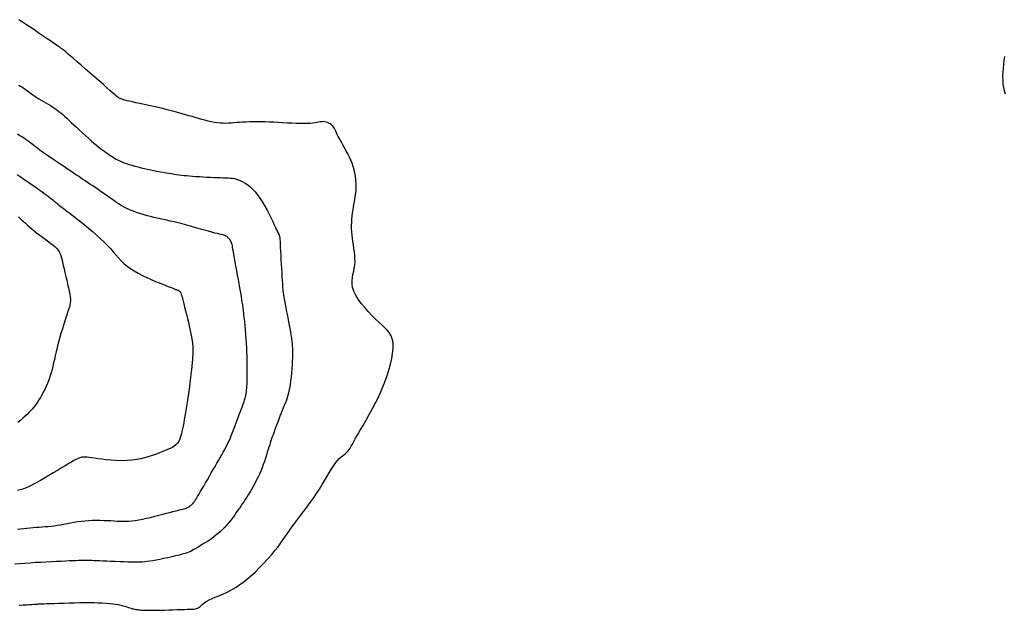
# Model space of a CAD drawing. Header units: millimetres. Extents: x 32690613 to 32693367, y 5343692 to 5344708.
# Tile 287 of 656: x 32692711 to 32692730, y 5344025 to 5344037. Entities that reach past the tile are written whole.
import ezdxf

# ---------------------------------------------------------------- set-up
doc = ezdxf.new("R2010")
doc.units = ezdxf.units.MM
doc.header["$LTSCALE"] = 20
for name, color, linetype in [('02-DGM_HL_492.50', 92, 'Continuous'), ('02-DGM_HL_493.00', 102, 'Continuous'), ('02-DGM_HL_493.50', 112, 'Continuous'), ('02-DGM_HL_494.00', 122, 'Continuous'), ('02-DGM_HL_494.50', 132, 'Continuous')]:
    doc.layers.add(name, color=color, linetype=linetype)

msp = doc.modelspace()

# ---------------------------------------------------------------- linework, layer by layer
at = {"layer": '02-DGM_HL_492.50', "elevation": 492.5, "flags": 128}
for points in [[(32692710.963, 5344025.167), (32692711.044, 5344025.172), (32692711.113, 5344025.175), (32692711.169, 5344025.179), (32692711.212, 5344025.181), (32692711.245, 5344025.183), (32692711.269, 5344025.184), (32692711.286, 5344025.186), (32692711.297, 5344025.186), (32692711.305, 5344025.187), (32692711.311, 5344025.187), (32692711.318, 5344025.188), (32692711.326, 5344025.188), (32692711.338, 5344025.189), (32692711.354, 5344025.189), (32692711.378, 5344025.19), (32692711.411, 5344025.191), (32692711.455, 5344025.193), (32692711.51, 5344025.195), (32692711.579, 5344025.198), (32692711.66, 5344025.201), (32692711.75, 5344025.204), (32692711.847, 5344025.207), (32692711.948, 5344025.21), (32692712.051, 5344025.213), (32692712.153, 5344025.215), (32692712.252, 5344025.216), (32692712.346, 5344025.216), (32692712.435, 5344025.216), (32692712.519, 5344025.214), (32692712.597, 5344025.211), (32692712.67, 5344025.206), (32692712.738, 5344025.201), (32692712.801, 5344025.194), (32692712.858, 5344025.186), (32692712.911, 5344025.177), (32692712.959, 5344025.166), (32692713.002, 5344025.155), (32692713.042, 5344025.144), (32692713.077, 5344025.133), (32692713.11, 5344025.122), (32692713.139, 5344025.112), (32692713.166, 5344025.104), (32692713.19, 5344025.096), (32692713.212, 5344025.091), (32692713.233, 5344025.086), (32692713.252, 5344025.082), (32692713.27, 5344025.079), (32692713.288, 5344025.077), (32692713.306, 5344025.075), (32692713.324, 5344025.073), (32692713.343, 5344025.071), (32692713.364, 5344025.069), (32692713.387, 5344025.068), (32692713.416, 5344025.066), (32692713.449, 5344025.065), (32692713.49, 5344025.064), (32692713.538, 5344025.064), (32692713.595, 5344025.065), (32692713.663, 5344025.066), (32692713.738, 5344025.068), (32692713.818, 5344025.07), (32692713.901, 5344025.073), (32692713.984, 5344025.076), (32692714.065, 5344025.078), (32692714.141, 5344025.08), (32692714.209, 5344025.082), (32692714.267, 5344025.084), (32692714.317, 5344025.085), (32692714.358, 5344025.086), (32692714.393, 5344025.088), (32692714.422, 5344025.092), (32692714.446, 5344025.097), (32692714.467, 5344025.104), (32692714.485, 5344025.113), (32692714.502, 5344025.126), (32692714.519, 5344025.141), (32692714.538, 5344025.159), (32692714.559, 5344025.178), (32692714.584, 5344025.2), (32692714.615, 5344025.222), (32692714.652, 5344025.246), (32692714.698, 5344025.27), (32692714.753, 5344025.295), (32692714.816, 5344025.321), (32692714.887, 5344025.351), (32692714.964, 5344025.384), (32692715.047, 5344025.422), (32692715.134, 5344025.467), (32692715.224, 5344025.519), (32692715.317, 5344025.581), (32692715.411, 5344025.652), (32692715.504, 5344025.73), (32692715.597, 5344025.814), (32692715.686, 5344025.902), (32692715.771, 5344025.99), (32692715.851, 5344026.077), (32692715.924, 5344026.16), (32692715.988, 5344026.237), (32692716.043, 5344026.306), (32692716.091, 5344026.369), (32692716.132, 5344026.427), (32692716.171, 5344026.483), (32692716.207, 5344026.537), (32692716.244, 5344026.591), (32692716.284, 5344026.649), (32692716.328, 5344026.71), (32692716.377, 5344026.778), (32692716.433, 5344026.85), (32692716.492, 5344026.928), (32692716.554, 5344027.009), (32692716.617, 5344027.093), (32692716.681, 5344027.18), (32692716.744, 5344027.268), (32692716.805, 5344027.357), (32692716.862, 5344027.446), (32692716.916, 5344027.533), (32692716.967, 5344027.619), (32692717.015, 5344027.7), (32692717.06, 5344027.777), (32692717.103, 5344027.847), (32692717.143, 5344027.91), (32692717.181, 5344027.965), (32692717.217, 5344028.009), (32692717.25, 5344028.046), (32692717.282, 5344028.075), (32692717.311, 5344028.1), (32692717.339, 5344028.12), (32692717.364, 5344028.139), (32692717.387, 5344028.156), (32692717.408, 5344028.175), (32692717.428, 5344028.196), (32692717.446, 5344028.221), (32692717.465, 5344028.25), (32692717.486, 5344028.286), (32692717.51, 5344028.329), (32692717.538, 5344028.381), (32692717.572, 5344028.442), (32692717.613, 5344028.515), (32692717.662, 5344028.6), (32692717.718, 5344028.695), (32692717.778, 5344028.8), (32692717.841, 5344028.912), (32692717.906, 5344029.031), (32692717.969, 5344029.153), (32692718.031, 5344029.279), (32692718.088, 5344029.406), (32692718.14, 5344029.533), (32692718.185, 5344029.658), (32692718.224, 5344029.78), (32692718.256, 5344029.897), (32692718.28, 5344030.008), (32692718.297, 5344030.11), (32692718.307, 5344030.203), (32692718.308, 5344030.286), (32692718.301, 5344030.356), (32692718.285, 5344030.417), (32692718.262, 5344030.47), (32692718.231, 5344030.519), (32692718.192, 5344030.566), (32692718.145, 5344030.613), (32692718.092, 5344030.664), (32692718.031, 5344030.72), (32692717.964, 5344030.784), (32692717.893, 5344030.855), (32692717.821, 5344030.93), (32692717.75, 5344031.01), (32692717.683, 5344031.091), (32692717.624, 5344031.172), (32692717.574, 5344031.252), (32692717.536, 5344031.329), (32692717.513, 5344031.402), (32692717.503, 5344031.471), (32692717.502, 5344031.536), (32692717.509, 5344031.6), (32692717.52, 5344031.661), (32692717.534, 5344031.722), (32692717.546, 5344031.784), (32692717.556, 5344031.846), (32692717.56, 5344031.909), (32692717.559, 5344031.974), (32692717.555, 5344032.04), (32692717.547, 5344032.107), (32692717.538, 5344032.173), (32692717.527, 5344032.24), (32692717.517, 5344032.306), (32692717.508, 5344032.371), (32692717.501, 5344032.435), (32692717.496, 5344032.498), (32692717.494, 5344032.56), (32692717.493, 5344032.621), (32692717.495, 5344032.683), (32692717.498, 5344032.744), (32692717.504, 5344032.806), (32692717.512, 5344032.869), (32692717.521, 5344032.932), (32692717.532, 5344032.996), (32692717.544, 5344033.061), (32692717.555, 5344033.126), (32692717.565, 5344033.192), (32692717.574, 5344033.258), (32692717.58, 5344033.324), (32692717.583, 5344033.39), (32692717.582, 5344033.456), (32692717.577, 5344033.522), (32692717.569, 5344033.588), (32692717.557, 5344033.653), (32692717.541, 5344033.718), (32692717.523, 5344033.782), (32692717.501, 5344033.845), (32692717.476, 5344033.907), (32692717.449, 5344033.967), (32692717.419, 5344034.027), (32692717.389, 5344034.085), (32692717.358, 5344034.14), (32692717.328, 5344034.193), (32692717.299, 5344034.243), (32692717.272, 5344034.29), (32692717.248, 5344034.334), (32692717.228, 5344034.373), (32692717.212, 5344034.409), (32692717.197, 5344034.442), (32692717.184, 5344034.472), (32692717.171, 5344034.499), (32692717.159, 5344034.524), (32692717.145, 5344034.546), (32692717.13, 5344034.567), (32692717.112, 5344034.587), (32692717.092, 5344034.604), (32692717.07, 5344034.62), (32692717.047, 5344034.634), (32692717.022, 5344034.645), (32692716.995, 5344034.654), (32692716.968, 5344034.66), (32692716.941, 5344034.662), (32692716.912, 5344034.661), (32692716.883, 5344034.658), (32692716.851, 5344034.652), (32692716.815, 5344034.646), (32692716.776, 5344034.639), (32692716.731, 5344034.632), (32692716.68, 5344034.626), (32692716.621, 5344034.623), (32692716.555, 5344034.622), (32692716.482, 5344034.623), (32692716.402, 5344034.625), (32692716.319, 5344034.629), (32692716.232, 5344034.634), (32692716.143, 5344034.639), (32692716.054, 5344034.645), (32692715.966, 5344034.649), (32692715.879, 5344034.653), (32692715.794, 5344034.656), (32692715.712, 5344034.657), (32692715.633, 5344034.658), (32692715.557, 5344034.658), (32692715.485, 5344034.656), (32692715.416, 5344034.654), (32692715.351, 5344034.651), (32692715.291, 5344034.646), (32692715.234, 5344034.642), (32692715.18, 5344034.637), (32692715.128, 5344034.633), (32692715.076, 5344034.63), (32692715.024, 5344034.628), (32692714.972, 5344034.629), (32692714.917, 5344034.632), (32692714.86, 5344034.639), (32692714.801, 5344034.648), (32692714.74, 5344034.66), (32692714.678, 5344034.674), (32692714.614, 5344034.689), (32692714.55, 5344034.706), (32692714.486, 5344034.724), (32692714.423, 5344034.742), (32692714.36, 5344034.76), (32692714.297, 5344034.779), (32692714.233, 5344034.798), (32692714.167, 5344034.817), (32692714.099, 5344034.836), (32692714.027, 5344034.856), (32692713.951, 5344034.876), (32692713.87, 5344034.896), (32692713.783, 5344034.917), (32692713.693, 5344034.938), (32692713.601, 5344034.959), (32692713.509, 5344034.979), (32692713.42, 5344034.999), (32692713.335, 5344035.017), (32692713.258, 5344035.034), (32692713.189, 5344035.049), (32692713.132, 5344035.062), (32692713.084, 5344035.073), (32692713.045, 5344035.083), (32692713.013, 5344035.092), (32692712.987, 5344035.1), (32692712.966, 5344035.107), (32692712.949, 5344035.115), (32692712.933, 5344035.123), (32692712.918, 5344035.132), (32692712.902, 5344035.143), (32692712.884, 5344035.157), (32692712.861, 5344035.176), (32692712.832, 5344035.202), (32692712.794, 5344035.234), (32692712.747, 5344035.276), (32692712.689, 5344035.327), (32692712.618, 5344035.389), (32692712.537, 5344035.46), (32692712.45, 5344035.536), (32692712.36, 5344035.615), (32692712.269, 5344035.694), (32692712.182, 5344035.77), (32692712.102, 5344035.839), (32692712.032, 5344035.9), (32692711.975, 5344035.95), (32692711.929, 5344035.989), (32692711.894, 5344036.02), (32692711.866, 5344036.043), (32692711.846, 5344036.06), (32692711.829, 5344036.073), (32692711.816, 5344036.083), (32692711.804, 5344036.092), (32692711.792, 5344036.1), (32692711.778, 5344036.11), (32692711.76, 5344036.122), (32692711.738, 5344036.137), (32692711.71, 5344036.156), (32692711.675, 5344036.18), (32692711.631, 5344036.21), (32692711.577, 5344036.246), (32692711.512, 5344036.291), (32692711.439, 5344036.341), (32692711.359, 5344036.396), (32692711.276, 5344036.452), (32692711.191, 5344036.509), (32692711.108, 5344036.565), (32692711.028, 5344036.617), (32692710.955, 5344036.664)], [(32692730.316, 5344035.938), (32692730.304, 5344035.863), (32692730.294, 5344035.785), (32692730.287, 5344035.707), (32692730.281, 5344035.627), (32692730.278, 5344035.549), (32692730.279, 5344035.473), (32692730.284, 5344035.399), (32692730.293, 5344035.33), (32692730.306, 5344035.265), (32692730.325, 5344035.206)]]:
    msp.add_lwpolyline(points, dxfattribs=at)
at = {"layer": '02-DGM_HL_493.00', "elevation": 493, "flags": 128}
msp.add_lwpolyline([(32692710.961, 5344035.376), (32692710.99, 5344035.36), (32692711.016, 5344035.344), (32692711.041, 5344035.328), (32692711.064, 5344035.312), (32692711.087, 5344035.295), (32692711.11, 5344035.278), (32692711.133, 5344035.26), (32692711.158, 5344035.242), (32692711.185, 5344035.222), (32692711.213, 5344035.201), (32692711.244, 5344035.18), (32692711.278, 5344035.158), (32692711.314, 5344035.134), (32692711.354, 5344035.11), (32692711.396, 5344035.085), (32692711.441, 5344035.059), (32692711.486, 5344035.032), (32692711.532, 5344035.005), (32692711.578, 5344034.978), (32692711.622, 5344034.95), (32692711.665, 5344034.922), (32692711.705, 5344034.893), (32692711.744, 5344034.864), (32692711.782, 5344034.834), (32692711.819, 5344034.802), (32692711.858, 5344034.769), (32692711.898, 5344034.732), (32692711.941, 5344034.692), (32692711.988, 5344034.648), (32692712.039, 5344034.601), (32692712.093, 5344034.55), (32692712.149, 5344034.497), (32692712.207, 5344034.443), (32692712.265, 5344034.389), (32692712.323, 5344034.337), (32692712.379, 5344034.288), (32692712.432, 5344034.242), (32692712.481, 5344034.2), (32692712.527, 5344034.163), (32692712.57, 5344034.13), (32692712.61, 5344034.1), (32692712.647, 5344034.073), (32692712.682, 5344034.048), (32692712.716, 5344034.025), (32692712.748, 5344034.003), (32692712.779, 5344033.983), (32692712.809, 5344033.963), (32692712.84, 5344033.944), (32692712.872, 5344033.925), (32692712.906, 5344033.907), (32692712.942, 5344033.889), (32692712.981, 5344033.872), (32692713.025, 5344033.855), (32692713.073, 5344033.837), (32692713.125, 5344033.82), (32692713.18, 5344033.804), (32692713.239, 5344033.787), (32692713.299, 5344033.771), (32692713.361, 5344033.756), (32692713.424, 5344033.741), (32692713.487, 5344033.727), (32692713.55, 5344033.713), (32692713.612, 5344033.701), (32692713.674, 5344033.689), (32692713.734, 5344033.678), (32692713.792, 5344033.667), (32692713.849, 5344033.658), (32692713.904, 5344033.649), (32692713.956, 5344033.64), (32692714.007, 5344033.633), (32692714.055, 5344033.626), (32692714.103, 5344033.619), (32692714.152, 5344033.613), (32692714.202, 5344033.607), (32692714.255, 5344033.602), (32692714.31, 5344033.597), (32692714.371, 5344033.592), (32692714.436, 5344033.587), (32692714.505, 5344033.582), (32692714.576, 5344033.578), (32692714.649, 5344033.574), (32692714.721, 5344033.57), (32692714.791, 5344033.567), (32692714.857, 5344033.565), (32692714.919, 5344033.563), (32692714.974, 5344033.561), (32692715.024, 5344033.56), (32692715.07, 5344033.558), (32692715.113, 5344033.554), (32692715.154, 5344033.55), (32692715.193, 5344033.543), (32692715.232, 5344033.533), (32692715.273, 5344033.52), (32692715.315, 5344033.502), (32692715.36, 5344033.481), (32692715.405, 5344033.454), (32692715.452, 5344033.421), (32692715.5, 5344033.383), (32692715.548, 5344033.337), (32692715.597, 5344033.285), (32692715.646, 5344033.224), (32692715.694, 5344033.156), (32692715.742, 5344033.081), (32692715.788, 5344033.003), (32692715.832, 5344032.923), (32692715.873, 5344032.844), (32692715.911, 5344032.769), (32692715.945, 5344032.698), (32692715.975, 5344032.636), (32692716.001, 5344032.583), (32692716.021, 5344032.539), (32692716.038, 5344032.502), (32692716.051, 5344032.473), (32692716.062, 5344032.449), (32692716.069, 5344032.43), (32692716.075, 5344032.415), (32692716.079, 5344032.401), (32692716.082, 5344032.389), (32692716.084, 5344032.377), (32692716.085, 5344032.362), (32692716.086, 5344032.342), (32692716.088, 5344032.317), (32692716.089, 5344032.283), (32692716.091, 5344032.24), (32692716.093, 5344032.185), (32692716.097, 5344032.117), (32692716.101, 5344032.038), (32692716.106, 5344031.953), (32692716.111, 5344031.865), (32692716.117, 5344031.776), (32692716.122, 5344031.691), (32692716.126, 5344031.612), (32692716.13, 5344031.543), (32692716.133, 5344031.487), (32692716.135, 5344031.441), (32692716.137, 5344031.403), (32692716.14, 5344031.368), (32692716.143, 5344031.335), (32692716.148, 5344031.299), (32692716.154, 5344031.258), (32692716.163, 5344031.209), (32692716.174, 5344031.149), (32692716.187, 5344031.08), (32692716.201, 5344031.005), (32692716.216, 5344030.927), (32692716.232, 5344030.847), (32692716.247, 5344030.769), (32692716.261, 5344030.696), (32692716.273, 5344030.629), (32692716.284, 5344030.572), (32692716.293, 5344030.523), (32692716.3, 5344030.481), (32692716.306, 5344030.445), (32692716.311, 5344030.413), (32692716.314, 5344030.385), (32692716.318, 5344030.358), (32692716.321, 5344030.333), (32692716.323, 5344030.307), (32692716.326, 5344030.279), (32692716.328, 5344030.249), (32692716.33, 5344030.216), (32692716.331, 5344030.178), (32692716.332, 5344030.134), (32692716.331, 5344030.083), (32692716.33, 5344030.025), (32692716.327, 5344029.958), (32692716.323, 5344029.885), (32692716.318, 5344029.807), (32692716.311, 5344029.727), (32692716.304, 5344029.646), (32692716.295, 5344029.568), (32692716.286, 5344029.494), (32692716.275, 5344029.425), (32692716.263, 5344029.365), (32692716.25, 5344029.312), (32692716.236, 5344029.263), (32692716.221, 5344029.218), (32692716.205, 5344029.175), (32692716.188, 5344029.132), (32692716.169, 5344029.088), (32692716.15, 5344029.04), (32692716.129, 5344028.989), (32692716.107, 5344028.934), (32692716.085, 5344028.876), (32692716.063, 5344028.818), (32692716.042, 5344028.759), (32692716.021, 5344028.702), (32692716.001, 5344028.648), (32692715.982, 5344028.597), (32692715.966, 5344028.551), (32692715.95, 5344028.509), (32692715.936, 5344028.47), (32692715.923, 5344028.432), (32692715.91, 5344028.394), (32692715.897, 5344028.355), (32692715.884, 5344028.314), (32692715.87, 5344028.269), (32692715.855, 5344028.22), (32692715.838, 5344028.167), (32692715.821, 5344028.11), (32692715.802, 5344028.051), (32692715.781, 5344027.99), (32692715.759, 5344027.927), (32692715.735, 5344027.863), (32692715.71, 5344027.8), (32692715.682, 5344027.736), (32692715.652, 5344027.674), (32692715.622, 5344027.613), (32692715.59, 5344027.553), (32692715.558, 5344027.495), (32692715.526, 5344027.439), (32692715.495, 5344027.385), (32692715.464, 5344027.334), (32692715.434, 5344027.286), (32692715.404, 5344027.241), (32692715.376, 5344027.197), (32692715.347, 5344027.154), (32692715.319, 5344027.112), (32692715.29, 5344027.071), (32692715.26, 5344027.028), (32692715.229, 5344026.984), (32692715.198, 5344026.939), (32692715.164, 5344026.892), (32692715.128, 5344026.844), (32692715.091, 5344026.795), (32692715.05, 5344026.747), (32692715.006, 5344026.698), (32692714.96, 5344026.65), (32692714.909, 5344026.603), (32692714.854, 5344026.557), (32692714.797, 5344026.513), (32692714.739, 5344026.471), (32692714.68, 5344026.431), (32692714.623, 5344026.394), (32692714.568, 5344026.36), (32692714.517, 5344026.328), (32692714.472, 5344026.301), (32692714.432, 5344026.277), (32692714.397, 5344026.256), (32692714.365, 5344026.238), (32692714.333, 5344026.222), (32692714.299, 5344026.207), (32692714.261, 5344026.193), (32692714.217, 5344026.179), (32692714.165, 5344026.164), (32692714.104, 5344026.148), (32692714.035, 5344026.131), (32692713.96, 5344026.113), (32692713.882, 5344026.096), (32692713.804, 5344026.079), (32692713.727, 5344026.064), (32692713.655, 5344026.05), (32692713.588, 5344026.038), (32692713.53, 5344026.028), (32692713.479, 5344026.02), (32692713.431, 5344026.015), (32692713.386, 5344026.011), (32692713.339, 5344026.009), (32692713.29, 5344026.008), (32692713.235, 5344026.009), (32692713.173, 5344026.01), (32692713.101, 5344026.012), (32692713.022, 5344026.015), (32692712.939, 5344026.018), (32692712.853, 5344026.021), (32692712.767, 5344026.025), (32692712.685, 5344026.028), (32692712.609, 5344026.032), (32692712.541, 5344026.034), (32692712.484, 5344026.037), (32692712.436, 5344026.039), (32692712.397, 5344026.04), (32692712.365, 5344026.042), (32692712.339, 5344026.043), (32692712.317, 5344026.043), (32692712.298, 5344026.044), (32692712.28, 5344026.044), (32692712.263, 5344026.044), (32692712.244, 5344026.044), (32692712.223, 5344026.043), (32692712.198, 5344026.042), (32692712.167, 5344026.041), (32692712.128, 5344026.04), (32692712.081, 5344026.038), (32692712.024, 5344026.036), (32692711.956, 5344026.033), (32692711.878, 5344026.03), (32692711.792, 5344026.026), (32692711.699, 5344026.022), (32692711.6, 5344026.017), (32692711.497, 5344026.012), (32692711.392, 5344026.006), (32692711.286, 5344026), (32692711.181, 5344025.993), (32692711.077, 5344025.986), (32692710.977, 5344025.978), (32692710.881, 5344025.971)], dxfattribs=at)
at = {"layer": '02-DGM_HL_493.50', "elevation": 493.5, "flags": 128}
msp.add_lwpolyline([(32692710.93, 5344026.659), (32692710.993, 5344026.666), (32692711.056, 5344026.673), (32692711.118, 5344026.679), (32692711.179, 5344026.685), (32692711.239, 5344026.69), (32692711.299, 5344026.694), (32692711.357, 5344026.699), (32692711.415, 5344026.703), (32692711.473, 5344026.707), (32692711.531, 5344026.713), (32692711.59, 5344026.719), (32692711.65, 5344026.726), (32692711.711, 5344026.735), (32692711.774, 5344026.745), (32692711.839, 5344026.757), (32692711.905, 5344026.77), (32692711.973, 5344026.783), (32692712.042, 5344026.795), (32692712.113, 5344026.807), (32692712.185, 5344026.817), (32692712.257, 5344026.824), (32692712.331, 5344026.83), (32692712.406, 5344026.832), (32692712.48, 5344026.833), (32692712.553, 5344026.833), (32692712.625, 5344026.831), (32692712.695, 5344026.828), (32692712.762, 5344026.825), (32692712.827, 5344026.821), (32692712.888, 5344026.818), (32692712.946, 5344026.816), (32692713.004, 5344026.815), (32692713.061, 5344026.815), (32692713.119, 5344026.818), (32692713.18, 5344026.823), (32692713.244, 5344026.83), (32692713.313, 5344026.841), (32692713.387, 5344026.855), (32692713.466, 5344026.872), (32692713.546, 5344026.89), (32692713.628, 5344026.911), (32692713.708, 5344026.931), (32692713.785, 5344026.951), (32692713.858, 5344026.971), (32692713.923, 5344026.988), (32692713.981, 5344027.003), (32692714.032, 5344027.016), (32692714.075, 5344027.026), (32692714.113, 5344027.036), (32692714.146, 5344027.044), (32692714.174, 5344027.051), (32692714.2, 5344027.059), (32692714.223, 5344027.066), (32692714.244, 5344027.073), (32692714.263, 5344027.081), (32692714.281, 5344027.09), (32692714.298, 5344027.099), (32692714.314, 5344027.109), (32692714.329, 5344027.12), (32692714.343, 5344027.131), (32692714.357, 5344027.143), (32692714.37, 5344027.156), (32692714.383, 5344027.171), (32692714.397, 5344027.189), (32692714.412, 5344027.209), (32692714.428, 5344027.234), (32692714.447, 5344027.263), (32692714.469, 5344027.298), (32692714.493, 5344027.34), (32692714.522, 5344027.388), (32692714.554, 5344027.443), (32692714.588, 5344027.502), (32692714.624, 5344027.565), (32692714.662, 5344027.63), (32692714.7, 5344027.697), (32692714.738, 5344027.763), (32692714.776, 5344027.828), (32692714.812, 5344027.891), (32692714.848, 5344027.951), (32692714.881, 5344028.009), (32692714.914, 5344028.065), (32692714.945, 5344028.119), (32692714.974, 5344028.171), (32692715.001, 5344028.221), (32692715.026, 5344028.269), (32692715.05, 5344028.316), (32692715.072, 5344028.361), (32692715.093, 5344028.406), (32692715.112, 5344028.451), (32692715.131, 5344028.496), (32692715.15, 5344028.542), (32692715.169, 5344028.59), (32692715.188, 5344028.639), (32692715.208, 5344028.692), (32692715.228, 5344028.745), (32692715.248, 5344028.8), (32692715.268, 5344028.854), (32692715.288, 5344028.908), (32692715.307, 5344028.959), (32692715.325, 5344029.008), (32692715.341, 5344029.054), (32692715.356, 5344029.095), (32692715.37, 5344029.132), (32692715.382, 5344029.166), (32692715.392, 5344029.198), (32692715.401, 5344029.229), (32692715.409, 5344029.259), (32692715.416, 5344029.289), (32692715.422, 5344029.32), (32692715.427, 5344029.352), (32692715.431, 5344029.387), (32692715.435, 5344029.424), (32692715.437, 5344029.465), (32692715.439, 5344029.51), (32692715.441, 5344029.559), (32692715.442, 5344029.613), (32692715.443, 5344029.672), (32692715.443, 5344029.738), (32692715.443, 5344029.809), (32692715.443, 5344029.884), (32692715.442, 5344029.964), (32692715.44, 5344030.047), (32692715.438, 5344030.132), (32692715.434, 5344030.219), (32692715.43, 5344030.307), (32692715.424, 5344030.396), (32692715.417, 5344030.484), (32692715.41, 5344030.571), (32692715.402, 5344030.655), (32692715.394, 5344030.736), (32692715.386, 5344030.812), (32692715.377, 5344030.884), (32692715.369, 5344030.949), (32692715.362, 5344031.008), (32692715.354, 5344031.063), (32692715.347, 5344031.114), (32692715.339, 5344031.165), (32692715.33, 5344031.217), (32692715.321, 5344031.272), (32692715.31, 5344031.332), (32692715.298, 5344031.4), (32692715.284, 5344031.477), (32692715.269, 5344031.56), (32692715.253, 5344031.648), (32692715.237, 5344031.737), (32692715.221, 5344031.824), (32692715.206, 5344031.908), (32692715.192, 5344031.985), (32692715.18, 5344032.053), (32692715.171, 5344032.109), (32692715.163, 5344032.155), (32692715.157, 5344032.192), (32692715.152, 5344032.222), (32692715.147, 5344032.246), (32692715.142, 5344032.265), (32692715.136, 5344032.282), (32692715.129, 5344032.298), (32692715.121, 5344032.315), (32692715.111, 5344032.331), (32692715.099, 5344032.347), (32692715.086, 5344032.362), (32692715.072, 5344032.377), (32692715.056, 5344032.391), (32692715.04, 5344032.403), (32692715.023, 5344032.414), (32692715.004, 5344032.423), (32692714.984, 5344032.431), (32692714.96, 5344032.438), (32692714.932, 5344032.445), (32692714.898, 5344032.453), (32692714.858, 5344032.462), (32692714.809, 5344032.474), (32692714.751, 5344032.49), (32692714.683, 5344032.508), (32692714.606, 5344032.53), (32692714.523, 5344032.553), (32692714.436, 5344032.578), (32692714.346, 5344032.603), (32692714.256, 5344032.628), (32692714.168, 5344032.652), (32692714.084, 5344032.674), (32692714.006, 5344032.693), (32692713.932, 5344032.71), (32692713.863, 5344032.725), (32692713.797, 5344032.739), (32692713.733, 5344032.753), (32692713.671, 5344032.766), (32692713.609, 5344032.781), (32692713.546, 5344032.796), (32692713.482, 5344032.813), (32692713.418, 5344032.831), (32692713.353, 5344032.851), (32692713.289, 5344032.873), (32692713.226, 5344032.895), (32692713.165, 5344032.919), (32692713.107, 5344032.944), (32692713.052, 5344032.97), (32692713.001, 5344032.997), (32692712.953, 5344033.024), (32692712.907, 5344033.053), (32692712.864, 5344033.082), (32692712.821, 5344033.112), (32692712.779, 5344033.143), (32692712.736, 5344033.174), (32692712.691, 5344033.206), (32692712.645, 5344033.239), (32692712.597, 5344033.272), (32692712.549, 5344033.306), (32692712.499, 5344033.339), (32692712.45, 5344033.372), (32692712.401, 5344033.405), (32692712.352, 5344033.437), (32692712.306, 5344033.468), (32692712.261, 5344033.498), (32692712.216, 5344033.527), (32692712.172, 5344033.557), (32692712.127, 5344033.588), (32692712.08, 5344033.62), (32692712.03, 5344033.653), (32692711.976, 5344033.69), (32692711.916, 5344033.73), (32692711.852, 5344033.773), (32692711.783, 5344033.819), (32692711.712, 5344033.867), (32692711.64, 5344033.915), (32692711.569, 5344033.964), (32692711.501, 5344034.01), (32692711.437, 5344034.055), (32692711.38, 5344034.095), (32692711.33, 5344034.131), (32692711.287, 5344034.164), (32692711.251, 5344034.192), (32692711.219, 5344034.217), (32692711.191, 5344034.239), (32692711.166, 5344034.259), (32692711.144, 5344034.277), (32692711.122, 5344034.293), (32692711.1, 5344034.308), (32692711.077, 5344034.324), (32692711.051, 5344034.341), (32692711.019, 5344034.361), (32692710.981, 5344034.385), (32692710.935, 5344034.415)], dxfattribs=at)
at = {"layer": '02-DGM_HL_494.00', "elevation": 494, "flags": 128}
msp.add_lwpolyline([(32692710.922, 5344033.626), (32692710.975, 5344033.59), (32692711.032, 5344033.551), (32692711.093, 5344033.509), (32692711.157, 5344033.464), (32692711.223, 5344033.418), (32692711.289, 5344033.372), (32692711.355, 5344033.325), (32692711.418, 5344033.28), (32692711.477, 5344033.236), (32692711.532, 5344033.196), (32692711.58, 5344033.158), (32692711.623, 5344033.125), (32692711.661, 5344033.094), (32692711.695, 5344033.066), (32692711.726, 5344033.04), (32692711.755, 5344033.017), (32692711.782, 5344032.995), (32692711.807, 5344032.974), (32692711.833, 5344032.954), (32692711.86, 5344032.934), (32692711.89, 5344032.913), (32692711.922, 5344032.889), (32692711.959, 5344032.862), (32692712.001, 5344032.83), (32692712.05, 5344032.793), (32692712.106, 5344032.749), (32692712.17, 5344032.698), (32692712.241, 5344032.64), (32692712.317, 5344032.577), (32692712.395, 5344032.51), (32692712.474, 5344032.441), (32692712.552, 5344032.371), (32692712.626, 5344032.301), (32692712.694, 5344032.233), (32692712.756, 5344032.167), (32692712.812, 5344032.104), (32692712.865, 5344032.044), (32692712.917, 5344031.986), (32692712.969, 5344031.931), (32692713.023, 5344031.878), (32692713.083, 5344031.826), (32692713.148, 5344031.777), (32692713.222, 5344031.729), (32692713.303, 5344031.683), (32692713.387, 5344031.639), (32692713.472, 5344031.598), (32692713.557, 5344031.56), (32692713.639, 5344031.525), (32692713.715, 5344031.494), (32692713.784, 5344031.467), (32692713.842, 5344031.444), (32692713.891, 5344031.424), (32692713.933, 5344031.408), (32692713.967, 5344031.395), (32692713.995, 5344031.385), (32692714.018, 5344031.376), (32692714.037, 5344031.368), (32692714.053, 5344031.362), (32692714.068, 5344031.355), (32692714.081, 5344031.349), (32692714.092, 5344031.343), (32692714.102, 5344031.338), (32692714.11, 5344031.332), (32692714.118, 5344031.326), (32692714.124, 5344031.32), (32692714.13, 5344031.314), (32692714.135, 5344031.307), (32692714.139, 5344031.298), (32692714.144, 5344031.287), (32692714.149, 5344031.271), (32692714.155, 5344031.249), (32692714.163, 5344031.221), (32692714.172, 5344031.185), (32692714.184, 5344031.139), (32692714.198, 5344031.083), (32692714.214, 5344031.018), (32692714.232, 5344030.948), (32692714.251, 5344030.873), (32692714.269, 5344030.798), (32692714.287, 5344030.723), (32692714.304, 5344030.652), (32692714.319, 5344030.586), (32692714.332, 5344030.528), (32692714.342, 5344030.477), (32692714.35, 5344030.432), (32692714.357, 5344030.391), (32692714.362, 5344030.355), (32692714.366, 5344030.322), (32692714.369, 5344030.291), (32692714.372, 5344030.26), (32692714.373, 5344030.229), (32692714.374, 5344030.197), (32692714.374, 5344030.163), (32692714.374, 5344030.126), (32692714.372, 5344030.085), (32692714.369, 5344030.039), (32692714.366, 5344029.987), (32692714.361, 5344029.928), (32692714.354, 5344029.861), (32692714.347, 5344029.788), (32692714.338, 5344029.71), (32692714.328, 5344029.627), (32692714.318, 5344029.541), (32692714.307, 5344029.454), (32692714.295, 5344029.366), (32692714.283, 5344029.278), (32692714.271, 5344029.193), (32692714.258, 5344029.11), (32692714.245, 5344029.03), (32692714.233, 5344028.952), (32692714.22, 5344028.879), (32692714.208, 5344028.809), (32692714.196, 5344028.744), (32692714.184, 5344028.684), (32692714.173, 5344028.629), (32692714.162, 5344028.579), (32692714.152, 5344028.534), (32692714.141, 5344028.493), (32692714.129, 5344028.456), (32692714.117, 5344028.424), (32692714.104, 5344028.395), (32692714.09, 5344028.369), (32692714.075, 5344028.346), (32692714.057, 5344028.326), (32692714.036, 5344028.307), (32692714.01, 5344028.289), (32692713.98, 5344028.271), (32692713.943, 5344028.252), (32692713.899, 5344028.232), (32692713.847, 5344028.209), (32692713.787, 5344028.183), (32692713.718, 5344028.154), (32692713.642, 5344028.126), (32692713.559, 5344028.097), (32692713.471, 5344028.07), (32692713.377, 5344028.047), (32692713.28, 5344028.027), (32692713.179, 5344028.013), (32692713.076, 5344028.005), (32692712.972, 5344028.003), (32692712.87, 5344028.006), (32692712.771, 5344028.012), (32692712.676, 5344028.02), (32692712.589, 5344028.03), (32692712.51, 5344028.04), (32692712.441, 5344028.05), (32692712.384, 5344028.058), (32692712.337, 5344028.064), (32692712.3, 5344028.069), (32692712.27, 5344028.072), (32692712.246, 5344028.074), (32692712.226, 5344028.074), (32692712.209, 5344028.073), (32692712.193, 5344028.071), (32692712.176, 5344028.067), (32692712.157, 5344028.061), (32692712.136, 5344028.053), (32692712.11, 5344028.041), (32692712.078, 5344028.025), (32692712.04, 5344028.004), (32692711.993, 5344027.977), (32692711.937, 5344027.945), (32692711.871, 5344027.905), (32692711.797, 5344027.861), (32692711.717, 5344027.812), (32692711.633, 5344027.762), (32692711.549, 5344027.711), (32692711.465, 5344027.662), (32692711.386, 5344027.616), (32692711.313, 5344027.575), (32692711.248, 5344027.539), (32692711.19, 5344027.51), (32692711.136, 5344027.485), (32692711.085, 5344027.464), (32692711.036, 5344027.446), (32692710.985, 5344027.431), (32692710.931, 5344027.417)], dxfattribs=at)
at = {"layer": '02-DGM_HL_494.50', "elevation": 494.5, "flags": 128}
msp.add_lwpolyline([(32692710.949, 5344032.791), (32692710.996, 5344032.749), (32692711.042, 5344032.707), (32692711.086, 5344032.667), (32692711.129, 5344032.629), (32692711.172, 5344032.591), (32692711.215, 5344032.554), (32692711.259, 5344032.517), (32692711.303, 5344032.481), (32692711.35, 5344032.445), (32692711.398, 5344032.41), (32692711.447, 5344032.374), (32692711.496, 5344032.339), (32692711.544, 5344032.304), (32692711.589, 5344032.269), (32692711.632, 5344032.235), (32692711.67, 5344032.201), (32692711.703, 5344032.168), (32692711.729, 5344032.135), (32692711.751, 5344032.102), (32692711.768, 5344032.068), (32692711.782, 5344032.03), (32692711.795, 5344031.989), (32692711.806, 5344031.944), (32692711.818, 5344031.892), (32692711.831, 5344031.834), (32692711.846, 5344031.769), (32692711.863, 5344031.697), (32692711.881, 5344031.623), (32692711.899, 5344031.546), (32692711.917, 5344031.471), (32692711.933, 5344031.399), (32692711.947, 5344031.333), (32692711.958, 5344031.273), (32692711.966, 5344031.223), (32692711.97, 5344031.18), (32692711.971, 5344031.141), (32692711.967, 5344031.104), (32692711.96, 5344031.065), (32692711.95, 5344031.023), (32692711.935, 5344030.974), (32692711.916, 5344030.916), (32692711.894, 5344030.847), (32692711.869, 5344030.769), (32692711.842, 5344030.683), (32692711.814, 5344030.592), (32692711.785, 5344030.499), (32692711.758, 5344030.405), (32692711.732, 5344030.312), (32692711.709, 5344030.224), (32692711.689, 5344030.142), (32692711.672, 5344030.065), (32692711.656, 5344029.992), (32692711.642, 5344029.924), (32692711.628, 5344029.858), (32692711.613, 5344029.794), (32692711.596, 5344029.73), (32692711.576, 5344029.667), (32692711.554, 5344029.604), (32692711.529, 5344029.54), (32692711.501, 5344029.477), (32692711.472, 5344029.415), (32692711.442, 5344029.356), (32692711.412, 5344029.299), (32692711.382, 5344029.246), (32692711.353, 5344029.198), (32692711.326, 5344029.155), (32692711.299, 5344029.116), (32692711.273, 5344029.08), (32692711.247, 5344029.046), (32692711.219, 5344029.014), (32692711.189, 5344028.981), (32692711.157, 5344028.948), (32692711.121, 5344028.913), (32692711.081, 5344028.876), (32692711.038, 5344028.836), (32692710.991, 5344028.795), (32692710.94, 5344028.752)], dxfattribs=at)

doc.saveas('drawing.dxf')
